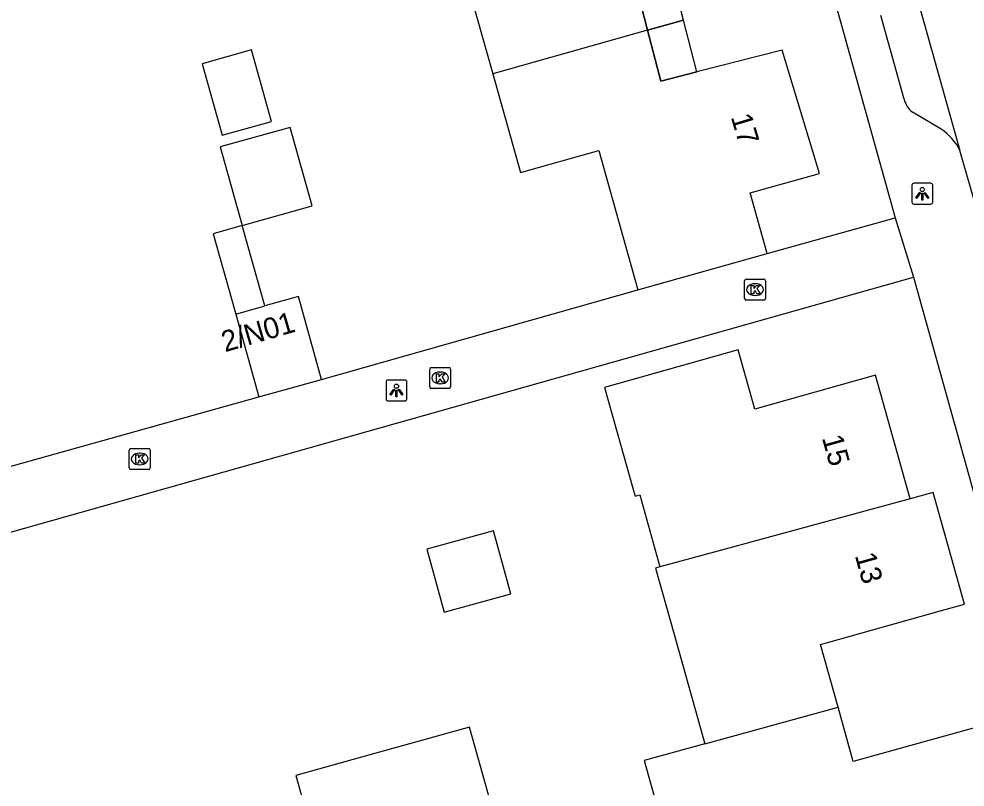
# Model space of a CAD drawing. Extents: x 159628 to 160723, y 388176 to 389416.
# Drawn here: x 159951.45 to 159996.64, y 388372.05 to 388408.76 of the extents above; entities that cross this region are included whole.
import ezdxf

# ---------------------------------------------------------------- set-up
doc = ezdxf.new("R2010")
doc.units = 0
for name, color, linetype in [('IMGEO_Kolk', 7, 'Continuous'), ('IMGEO_Lichtpunt', 7, 'Continuous'), ('IMGEO_Muur', 7, 'Continuous'), ('IMGEO_Pand', 7, 'Continuous'), ('IMGEO_Pand_nummerreeks', 7, 'Continuous'), ('IMGEO_Pand_overbouw', 7, 'Continuous'), ('IMGEO_Rijbaan_lokaal_gesloten', 7, 'Continuous'), ('IMGEO_Voetpad_open', 7, 'Continuous')]:
    doc.layers.add(name, color=color, linetype=linetype)

msp = doc.modelspace()

# ---------------------------------------------------------------- linework, layer by layer
at = {"layer": 'IMGEO_Kolk'}
for p, q in [((159986.103, 388395.396), (159986.103, 388396.248)), ((159986.178, 388396.322), (159987.03, 388396.322)), ((159986.591, 388396.102), (159986.616, 388396.102)), ((159987.104, 388396.248), (159987.104, 388395.396)), ((159986.614, 388395.542), (159986.589, 388395.542)), ((159987.03, 388395.322), (159986.178, 388395.322)), ((159971.065, 388391.175), (159971.065, 388392.027)), ((159971.14, 388392.101), (159971.992, 388392.101)), ((159971.553, 388391.881), (159971.578, 388391.881)), ((159972.066, 388392.027), (159972.066, 388391.175)), ((159971.992, 388391.101), (159971.14, 388391.101)), ((159971.576, 388391.321), (159971.551, 388391.321)), ((159956.715, 388387.301), (159956.715, 388388.153)), ((159956.79, 388388.227), (159957.642, 388388.227)), ((159957.203, 388388.007), (159957.228, 388388.007)), ((159957.716, 388388.153), (159957.716, 388387.301)), ((159957.226, 388387.447), (159957.201, 388387.447)), ((159957.642, 388387.227), (159956.79, 388387.227))]:
    msp.add_line(p, q, dxfattribs=at)
for points in [[(159986.103, 388395.396), (159986.103, 388396.248)], [(159986.178, 388396.322), (159987.03, 388396.322)], [(159986.424, 388396.022), (159986.547, 388396.022), (159986.547, 388395.871), (159986.677, 388396.022), (159986.841, 388396.022), (159986.695, 388395.871), (159986.848, 388395.622), (159986.696, 388395.622), (159986.611, 388395.786), (159986.547, 388395.719), (159986.547, 388395.622), (159986.424, 388395.622), (159986.424, 388396.022)], [(159987.104, 388396.248), (159987.104, 388395.396)], [(159987.03, 388395.322), (159986.178, 388395.322)], [(159971.065, 388391.175), (159971.065, 388392.027)], [(159971.14, 388392.101), (159971.992, 388392.101)], [(159972.066, 388392.027), (159972.066, 388391.175)], [(159971.386, 388391.801), (159971.509, 388391.801), (159971.509, 388391.65), (159971.639, 388391.801), (159971.803, 388391.801), (159971.657, 388391.65), (159971.81, 388391.401), (159971.658, 388391.401), (159971.573, 388391.565), (159971.509, 388391.498), (159971.509, 388391.401), (159971.386, 388391.401), (159971.386, 388391.801)], [(159971.992, 388391.101), (159971.14, 388391.101)], [(159956.715, 388387.301), (159956.715, 388388.153)], [(159956.79, 388388.227), (159957.642, 388388.227)], [(159957.036, 388387.927), (159957.159, 388387.927), (159957.159, 388387.776), (159957.289, 388387.927), (159957.453, 388387.927), (159957.307, 388387.776), (159957.46, 388387.527), (159957.308, 388387.527), (159957.223, 388387.691), (159957.159, 388387.624), (159957.159, 388387.527), (159957.036, 388387.527), (159957.036, 388387.927)], [(159957.716, 388388.153), (159957.716, 388387.301)], [(159957.642, 388387.227), (159956.79, 388387.227)]]:
    msp.add_lwpolyline(points, dxfattribs=at)
for centre, start, end in [((159986.18, 388396.246), 91.552, 178.448), ((159986.18, 388396.246), 91.552, 178.448), ((159987.028, 388396.246), 1.552, 88.448), ((159987.028, 388396.246), 1.552, 88.448), ((159986.18, 388395.398), 181.552, 268.448), ((159986.18, 388395.398), 181.552, 268.448), ((159987.028, 388395.398), 271.552, 358.448), ((159987.028, 388395.398), 271.552, 358.448), ((159971.142, 388392.025), 91.552, 178.448), ((159971.142, 388392.025), 91.552, 178.448), ((159971.99, 388392.025), 1.552, 88.448), ((159971.99, 388392.025), 1.552, 88.448), ((159971.142, 388391.177), 181.552, 268.448), ((159971.142, 388391.177), 181.552, 268.448), ((159971.99, 388391.177), 271.552, 358.448), ((159971.99, 388391.177), 271.552, 358.448), ((159956.792, 388388.151), 91.552, 178.448), ((159956.792, 388388.151), 91.552, 178.448), ((159957.64, 388388.151), 1.552, 88.448), ((159957.64, 388388.151), 1.552, 88.448), ((159956.792, 388387.303), 181.552, 268.448), ((159956.792, 388387.303), 181.552, 268.448), ((159957.64, 388387.303), 271.552, 358.448), ((159957.64, 388387.303), 271.552, 358.448)]:
    msp.add_arc(centre, 0.0765, start, end, dxfattribs=at)
for centre, major_axis, ratio, start_param, end_param in [((159986.59, 388395.822), (-0.387, 0.002), 0.722429, 4.712389, 7.853982), ((159986.615, 388395.822), (-0.39, 0.002), 0.717154, 1.570796, 4.712389), ((159971.552, 388391.601), (-0.387, 0.002), 0.722429, 4.712389, 7.853982), ((159971.577, 388391.601), (-0.39, 0.002), 0.717154, 1.570796, 4.712389), ((159957.202, 388387.727), (-0.387, 0.002), 0.722429, 4.712389, 7.853982), ((159957.227, 388387.727), (-0.39, 0.002), 0.717154, 1.570796, 4.712389)]:
    msp.add_ellipse(centre, major_axis=major_axis, ratio=ratio, start_param=start_param, end_param=end_param, dxfattribs=at)
at = {"layer": 'IMGEO_Lichtpunt'}
for p, q in [((159994.999, 388400.903), (159994.191, 388400.903)), ((159994.999, 388400.903), (159994.191, 388400.903)), ((159994.097, 388400.808), (159994.097, 388400.001)), ((159994.097, 388400.808), (159994.097, 388400.001)), ((159995.093, 388400.001), (159995.093, 388400.808)), ((159995.093, 388400.001), (159995.093, 388400.808)), ((159994.191, 388399.907), (159994.999, 388399.907)), ((159994.191, 388399.907), (159994.999, 388399.907)), ((159968.98, 388391.406), (159968.98, 388390.599)), ((159968.98, 388391.406), (159968.98, 388390.599)), ((159969.882, 388391.501), (159969.074, 388391.501)), ((159969.882, 388391.501), (159969.074, 388391.501)), ((159969.976, 388390.599), (159969.976, 388391.406)), ((159969.976, 388390.599), (159969.976, 388391.406)), ((159969.074, 388390.505), (159969.882, 388390.505)), ((159969.074, 388390.505), (159969.882, 388390.505))]:
    msp.add_line(p, q, dxfattribs=at)
for points in [[(159994.471, 388400.472), (159994.51, 388400.444), (159994.322, 388400.182), (159994.284, 388400.209), (159994.471, 388400.472)], [(159994.683, 388400.444), (159994.721, 388400.471), (159994.908, 388400.209), (159994.869, 388400.181), (159994.683, 388400.444)], [(159994.573, 388400.424), (159994.62, 388400.424), (159994.62, 388400.102), (159994.573, 388400.102), (159994.573, 388400.424)], [(159969.354, 388391.07), (159969.393, 388391.042), (159969.205, 388390.78), (159969.167, 388390.807), (159969.354, 388391.07)], [(159969.456, 388391.022), (159969.503, 388391.022), (159969.503, 388390.7), (159969.456, 388390.7), (159969.456, 388391.022)], [(159969.566, 388391.042), (159969.604, 388391.069), (159969.791, 388390.807), (159969.752, 388390.779), (159969.566, 388391.042)]]:
    msp.add_lwpolyline(points, dxfattribs=at)
for centre in [(159994.596, 388400.606), (159969.479, 388391.204)]:
    msp.add_circle(centre, 0.0994, dxfattribs=at)
for centre, start, end in [((159994.191, 388400.808), 90, 180), ((159994.191, 388400.808), 90, 180), ((159994.999, 388400.808), 0, 90), ((159994.999, 388400.808), 0, 90), ((159994.191, 388400.001), 180, 270), ((159994.191, 388400.001), 180, 270), ((159994.999, 388400.001), 270, 0), ((159994.999, 388400.001), 270, 360), ((159969.074, 388391.406), 90, 180), ((159969.074, 388391.406), 90, 180), ((159969.882, 388391.406), 0, 90), ((159969.882, 388391.406), 0, 90), ((159969.074, 388390.599), 180, 270), ((159969.074, 388390.599), 180, 270), ((159969.882, 388390.599), 270, 0), ((159969.882, 388390.599), 270, 360)]:
    msp.add_arc(centre, 0.0946, start, end, dxfattribs=at)
at = {"layer": 'IMGEO_Muur'}
for points in [[(159965.904, 388391.534), (159981.005, 388395.808)], [(159949.986, 388387.082), (159962.913, 388390.696)]]:
    msp.add_lwpolyline(points, dxfattribs=at)
at = {"layer": 'IMGEO_Pand'}
for points in [[(159981.473, 388408.214), (159980.669, 388411.346), (159982.4, 388411.79), (159984.026, 388412.207), (159986.473, 388412.834), (159984.8, 388418.777), (159982.489, 388418.13), (159981.839, 388420.451), (159970.861, 388417.377), (159970.942, 388417.088), (159971.539, 388417.255), (159973.158, 388411.476), (159972.623, 388411.326), (159974.049, 388406.24), (159974.077, 388406.139)], [(159981.473, 388408.214), (159974.077, 388406.139)], [(159987.192, 388397.541), (159986.377, 388400.449), (159989.68, 388401.374), (159987.902, 388407.268), (159983.829, 388406.223), (159982.098, 388405.779), (159981.473, 388408.214)], [(159961.16, 388403.196), (159963.515, 388403.857), (159962.555, 388407.276), (159960.2, 388406.615), (159961.16, 388403.196)], [(159974.077, 388406.139), (159975.398, 388401.425), (159979.137, 388402.472), (159980.19, 388398.716), (159981.005, 388395.808)], [(159962.111, 388398.884), (159965.452, 388399.822), (159964.397, 388403.577), (159961.057, 388402.639), (159962.111, 388398.884)], [(159962.111, 388398.884), (159960.723, 388398.495), (159961.802, 388394.653)], [(159963.19, 388395.042), (159962.111, 388398.884)], [(159981.005, 388395.808), (159987.192, 388397.541)], [(159965.904, 388391.534), (159964.794, 388395.492), (159963.19, 388395.042)], [(159961.802, 388394.653), (159963.19, 388395.042)], [(159961.802, 388394.653), (159962.913, 388390.696)], [(159994.015, 388385.825), (159992.363, 388391.73), (159986.599, 388390.108), (159985.802, 388392.943), (159979.413, 388391.144), (159980.767, 388386.332), (159980.873, 388385.957), (159981.099, 388386.021), (159982.054, 388382.572)], [(159962.913, 388390.696), (159965.904, 388391.534)], [(159990.569, 388375.865), (159989.729, 388378.86), (159995.509, 388380.48), (159996.604, 388380.787), (159995.105, 388386.131), (159994.015, 388385.825)], [(159994.015, 388385.825), (159984.646, 388383.277), (159982.054, 388382.572)], [(159974.947, 388381.29), (159974.113, 388384.301), (159970.929, 388383.42), (159971.763, 388380.409), (159974.947, 388381.29)], [(159982.054, 388382.572), (159981.846, 388382.515), (159982.72, 388379.407), (159984.209, 388374.114)], [(159984.209, 388374.114), (159981.303, 388373.314), (159982.713, 388368.31), (159985.613, 388369.127), (159988.41, 388369.915), (159989.37, 388366.505), (159998.689, 388369.119), (159997.08, 388374.884), (159991.299, 388373.263), (159990.569, 388375.865)], [(159984.209, 388374.114), (159990.569, 388375.865)], [(159968.062, 388360.544), (159973.521, 388362.07), (159971.928, 388367.764), (159974.751, 388368.555), (159972.971, 388374.918), (159967.804, 388373.472), (159964.674, 388372.596), (159965.456, 388369.813)]]:
    msp.add_lwpolyline(points, dxfattribs=at)
at = {"layer": 'IMGEO_Pand_overbouw'}
for points in [[(159982.4, 388411.79), (159980.669, 388411.346), (159981.473, 388408.214), (159983.194, 388408.697)], [(159983.194, 388408.697), (159981.473, 388408.214), (159982.098, 388405.779), (159983.829, 388406.223)]]:
    msp.add_lwpolyline(points, close=True, dxfattribs=at)
at = {"layer": 'IMGEO_Rijbaan_lokaal_gesloten'}
for points in [[(159994.448, 388409.407), (159996.394, 388402.471)], [(159997.167, 388399.766), (159996.394, 388402.471)]]:
    msp.add_lwpolyline(points, dxfattribs=at)
at = {"layer": 'IMGEO_Voetpad_open'}
for points in [[(159974.346, 388467.267), (159993.293, 388399.257)], [(159993.725, 388404.923), (159992.605, 388408.917)], [(159995.489, 388403.486), (159994.118, 388404.302)], [(159987.192, 388397.541), (159993.293, 388399.257)], [(159993.293, 388399.257), (159994.177, 388396.414)], [(159947.477, 388383.221), (159994.177, 388396.414)], [(159994.177, 388396.414), (160000, 388375.527), (160001.877, 388368.804)], [(159965.904, 388391.534), (159981.005, 388395.808)], [(159949.986, 388387.082), (159962.913, 388390.696)]]:
    msp.add_lwpolyline(points, dxfattribs=at)
for centre, radius, start, end in [((159994.86, 388405.206), 1.17, 194.0166, 230.6388), ((159994.065, 388401.306), 2.604, 26.5844, 56.8576)]:
    msp.add_arc(centre, radius, start, end, dxfattribs=at)

# ---------------------------------------------------------------- texts
at = {"layer": 'IMGEO_Pand_nummerreeks'}
for s, rotation, p in [('17', 286.7875, (159985.439, 388404.076)), ('2/N01', 16.3064, (159961.288, 388392.826)), ('15', 285.6243, (159989.793, 388388.742)), ('13', 285.6243, (159991.366, 388383.117))]:
    msp.add_text(s, height=1, rotation=rotation, dxfattribs=at).set_placement(p)

doc.saveas('drawing.dxf')
